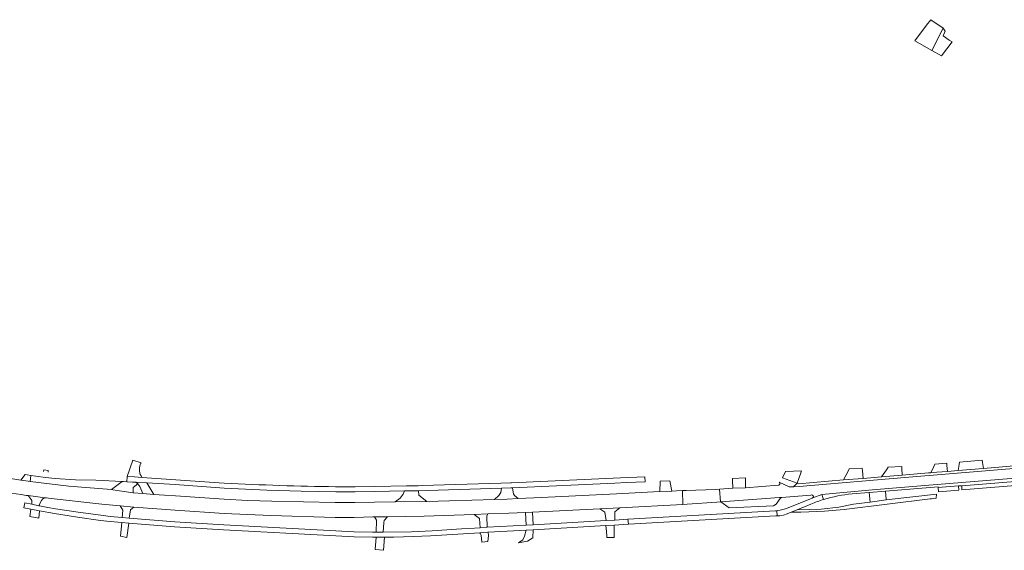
# Model space of a CAD drawing. Header units: metres. Extents: x 166325 to 190320, y 381923 to 404576.
# Tile 501 of 656: x 171288 to 171688, y 391094 to 391309. Entities that reach past the tile are written whole.
import ezdxf

# ---------------------------------------------------------------- set-up
doc = ezdxf.new("R2010")
doc.units = ezdxf.units.M
for name, color, linetype, lineweight in [('B-WE-VH-VERHARDING_ASFALT-GV', 8, 'Continuous', 18), ('B-WE-VH-VERHARDING_BETON-GV', 8, 'Continuous', 18), ('B-WE-VH-VERHARDING_BETONSTRAATSTEEN-GV', 8, 'Continuous', 18), ('B-WE-VH-VERHARDING_HALFVERHARDING-GV', 8, 'Continuous', 18), ('B-WE-VH-VERHARDING_STRAATBAKSTEEN-GV', 8, 'Continuous', 18)]:
    doc.layers.add(name, color=color, linetype=linetype, lineweight=lineweight)

msp = doc.modelspace()

# ---------------------------------------------------------------- linework, layer by layer
at = {"layer": 'B-WE-VH-VERHARDING_ASFALT-GV'}
for points in [[(171258.145, 391121.81, 0.0163666), (171290.701, 391116.251)], [(171474.959, 391101.043, -0.1312392), (171475.424, 391100.011)]]:
    msp.add_lwpolyline(points, format="xyb", dxfattribs=at)
at = {"layer": 'B-WE-VH-VERHARDING_ASFALT-GV', "flags": 128}
for points in [[(171548.009, 391117.744), (171530.488, 391116.872), (171500, 391115.355), (171490.438, 391114.941), (171486.072, 391114.752), (171480.926, 391114.593), (171453.361, 391113.747), (171440.524, 391113.562), (171432.141, 391113.441), (171424.187, 391113.276), (171416.232, 391113.311), (171390.451, 391113.871), (171380.748, 391114.211), (171371.05, 391114.691), (171351.251, 391116.091), (171346.869, 391116.299), (171342.491, 391116.581), (171337.979, 391116.951), (171334.17, 391117.326), (171325.901, 391118.511), (171325.254, 391118.562), (171307.97, 391119.935), (171292.294, 391121.883), (171289.669, 391122.22), (171288.485, 391122.408), (171276.729, 391124.274)], [(171290.701, 391116.251), (171291.459, 391116.157), (171298.342, 391115.299), (171298.943, 391115.224), (171299.658, 391115.135), (171303.221, 391114.691), (171321.391, 391112.691), (171328.792, 391112.007), (171334.379, 391111.51), (171351.111, 391110.251), (171371.03, 391108.941), (171390.021, 391108.031), (171416.173, 391107.281), (171423.839, 391107.246), (171431.501, 391107.501), (171432.147, 391107.51), (171437.391, 391107.581), (171452.271, 391107.781), (171472.694, 391108.5), (171478.168, 391108.693), (171486.739, 391108.995), (171493.432, 391109.325), (171496.279, 391109.465), (171523.703, 391110.816), (171531.871, 391111.218), (171557.362, 391112.471), (171557.21, 391118.165), (171554.88, 391118.067), (171552.955, 391117.977), (171548.009, 391117.744)], [(171478.447, 391099.907), (171478.254, 391101.242), (171478.131, 391101.235), (171474.959, 391101.043)], [(171475.424, 391100.011), (171475.707, 391097.233), (171478.145, 391097.442), (171478.447, 391099.907)]]:
    msp.add_lwpolyline(points, dxfattribs=at)
for points in [[(171450.212, 391116.293), (171450.037, 391118.142), (171444.275, 391118.016), (171443.829, 391116.716), (171442.556, 391115.141), (171440.524, 391113.562), (171453.361, 391113.747)], [(171490.438, 391114.941), (171488.949, 391116.207), (171488.604, 391116.879), (171488.276, 391118.304), (171488.266, 391119.307), (171487.486, 391119.271), (171483.73, 391119.132), (171483.501, 391117.36), (171482.597, 391116.205), (171480.926, 391114.593), (171486.072, 391114.752)], [(171291.459, 391116.157), (171292.647, 391114.597), (171292.89, 391114.172), (171292.971, 391112.618), (171295.848, 391112.032), (171296.037, 391112.7), (171296.81, 391114.173), (171297.251, 391114.704), (171297.772, 391115.035), (171298.342, 391115.299)], [(171333.091, 391110.341), (171334.379, 391111.51), (171328.792, 391112.007), (171329.913, 391110.271), (171329.651, 391107.269), (171332.468, 391107.032)], [(171529.832, 391109.595), (171531.871, 391111.218), (171523.703, 391110.816), (171525.704, 391109.357), (171526.197, 391106.014), (171529.746, 391106.217)], [(171435.937, 391105.167), (171436.113, 391106.081), (171437.391, 391107.581), (171432.147, 391107.51), (171432.93, 391106.142), (171432.777, 391101.266), (171435.691, 391101.296)], [(171477.743, 391107.823), (171478.168, 391108.693), (171472.694, 391108.5), (171474.8, 391106.84), (171475.051, 391103.099), (171477.692, 391103.303), (171477.978, 391103.318)], [(171496.279, 391109.465), (171493.432, 391109.325), (171493.734, 391104.173), (171496.596, 391104.326)], [(171332.299, 391104.986), (171329.503, 391105.21), (171328.911, 391099.736), (171331.48, 391099.194)], [(171494.274, 391097.697), (171496.492, 391098.984), (171496.622, 391102.287), (171493.775, 391102.125), (171493.13, 391099.691), (171492.448, 391098.175), (171490.637, 391096.942)], [(171526.35, 391101.556), (171526.472, 391099.842), (171526.528, 391099.06), (171529.493, 391099.146), (171529.495, 391099.852), (171529.5, 391101.991), (171529.506, 391104.158), (171526.179, 391103.969)], [(171436.147, 391099.267), (171432.84, 391099.256), (171432.425, 391094.315), (171435.814, 391093.928)]]:
    msp.add_lwpolyline(points, close=True, dxfattribs=at)
at = {"layer": 'B-WE-VH-VERHARDING_BETON-GV', "flags": 128}
for points in [[(171371.115, 391121.251), (171337.644, 391123.545), (171334.718, 391123.745), (171331.626, 391123.894), (171331.523, 391121.751), (171333.883, 391121.628), (171335.233, 391121.552), (171339.704, 391121.283), (171351.231, 391120.591), (171371.03, 391119.221), (171379.718, 391118.746), (171388.411, 391118.371), (171402.4, 391117.99), (171416.392, 391117.721), (171424.297, 391117.645), (171432.201, 391117.751), (171444.275, 391118.016), (171450.037, 391118.142)], [(171450.037, 391118.142), (171453.641, 391118.221), (171483.73, 391119.132), (171487.486, 391119.271), (171488.266, 391119.307), (171529.831, 391121.225), (171534.48, 391121.44), (171542.114, 391121.737), (171542.026, 391123.818), (171532.11, 391123.42), (171487.816, 391121.36), (171487.336, 391121.338), (171483.419, 391121.202), (171451.452, 391120.19), (171449.881, 391120.161), (171445.145, 391120.075), (171432.281, 391119.841), (171424.282, 391119.691), (171416.282, 391119.751)]]:
    msp.add_lwpolyline(points, dxfattribs=at)
at = {"layer": 'B-WE-VH-VERHARDING_BETON-GV'}
msp.add_lwpolyline([(171416.282, 391119.751, -0.0112472), (171371.115, 391121.251)], format="xyb", dxfattribs=at)
at = {"layer": 'B-WE-VH-VERHARDING_BETON-GV', "flags": 128}
for points in [[(171496.596, 391104.326), (171493.734, 391104.173), (171477.978, 391103.318), (171477.692, 391103.303), (171475.051, 391103.099), (171472.772, 391102.922), (171467.428, 391102.65), (171455.531, 391101.828), (171447.12, 391101.415), (171435.691, 391101.296), (171432.777, 391101.266), (171431.311, 391101.251), (171423.904, 391101.449), (171416.501, 391101.781), (171370.981, 391104.221), (171351.021, 391105.471), (171332.468, 391107.032), (171329.651, 391107.269), (171324.802, 391107.677), (171321.001, 391108.131), (171311.794, 391109.375), (171302.611, 391110.781), (171299.384, 391111.354), (171296.717, 391111.863), (171296.164, 391111.968), (171295.848, 391112.032), (171292.971, 391112.618), (171290.052, 391113.25), (171289.705, 391111.194), (171292.513, 391110.658), (171296.124, 391109.969), (171302.192, 391108.811), (171311.487, 391107.371), (171320.801, 391106.061), (171324.812, 391105.585), (171329.503, 391105.21), (171332.299, 391104.986), (171350.861, 391103.501), (171370.861, 391102.191), (171416.392, 391099.751), (171423.829, 391099.434), (171431.271, 391099.251), (171432.84, 391099.256), (171436.147, 391099.267), (171439.986, 391099.28), (171447.839, 391099.489), (171454.956, 391099.83), (171474.959, 391101.043), (171478.131, 391101.235), (171478.254, 391101.242), (171493.775, 391102.125), (171496.622, 391102.287), (171526.179, 391103.969), (171529.506, 391104.158), (171535.284, 391104.487), (171535.086, 391106.524), (171529.746, 391106.217), (171526.197, 391106.014)], [(171595.219, 391107.899), (171595.778, 391107.931), (171595.607, 391110.015), (171595.083, 391109.97), (171535.086, 391106.524), (171535.284, 391104.487)]]:
    msp.add_lwpolyline(points, close=True, dxfattribs=at)
at = {"layer": 'B-WE-VH-VERHARDING_BETONSTRAATSTEEN-GV', "flags": 128}
for points in [[(171663.194, 391305.907), (171658.071, 391309.41), (171656.429, 391307.194), (171651.706, 391300.821), (171658.561, 391296.926)], [(171605.362, 391125.386), (171605.646, 391126.204), (171599.077, 391125.921), (171597.859, 391123.34), (171603.895, 391121.169)], [(171630.315, 391126.225), (171630.187, 391127.261), (171625.026, 391127.038), (171624.497, 391126.036), (171622.622, 391122.48), (171630.697, 391123.145)], [(171646.396, 391127.247), (171646.361, 391127.957), (171640.838, 391127.719), (171640.094, 391126.638), (171638.11, 391123.756), (171646.536, 391124.45)], [(171557.362, 391112.471), (171559.144, 391112.602), (171571.193, 391113.486), (171572.694, 391113.596), (171572.313, 391118.723), (171570.67, 391118.662), (171558.762, 391118.222), (171557.21, 391118.165)], [(171296.124, 391109.969), (171292.513, 391110.658), (171292.097, 391107.718), (171295.846, 391107.003)]]:
    msp.add_lwpolyline(points, close=True, dxfattribs=at)
for points in [[(171747.543, 391131.766), (171647.584, 391123.555), (171604.687, 391119.866), (171602.302, 391119.748), (171600.611, 391119.664), (171596.55, 391121.59), (171596.72, 391121.435), (171596.827, 391121.232), (171596.859, 391121.005), (171596.811, 391120.78), (171596.689, 391120.585), (171596.509, 391120.444), (171596.291, 391120.372), (171596.092, 391120.373), (171582.871, 391119.247), (171577.771, 391119.107)], [(171696.66, 391128.58), (171679.485, 391127.165), (171669.192, 391126.317), (171664.847, 391125.959), (171660.508, 391125.601), (171658.084, 391125.402), (171657.226, 391125.331), (171646.536, 391124.45), (171638.11, 391123.756), (171630.697, 391123.145), (171622.622, 391122.48), (171604.42, 391120.98), (171603.895, 391121.169), (171602.302, 391119.748), (171604.687, 391119.866), (171647.584, 391123.555), (171747.543, 391131.766)], [(171299.562, 391126.27), (171297.759, 391126.542), (171297.738, 391125.876)], [(171299.539, 391125.649), (171299.562, 391126.27)], [(171610.223, 391115.283), (171613.89, 391116.54), (171634.433, 391118.473), (171655.637, 391120.273), (171759.286, 391128.698)], [(171770.096, 391128.16), (171770.14, 391129.244), (171769.53, 391129.213), (171759.286, 391128.698), (171655.637, 391120.273), (171634.433, 391118.473), (171613.89, 391116.54), (171614.597, 391114.58)], [(171626.195, 391116.805), (171633.128, 391117.38), (171639.697, 391117.924), (171661.12, 391119.7), (171661.157, 391119.39), (171669.375, 391120.053), (171670.716, 391120.161), (171729.042, 391124.869), (171730.462, 391124.984), (171740.159, 391125.766), (171741.731, 391125.893), (171748.512, 391126.44), (171750.1, 391126.568), (171757.897, 391127.198), (171760.41, 391127.32), (171765.66, 391127.94), (171769.829, 391128.152), (171770.096, 391128.16)], [(171577.771, 391119.107), (171572.313, 391118.723), (171572.694, 391113.596), (171572.876, 391113.609), (171596.702, 391115.358), (171597.528, 391115.419), (171609.4, 391116.29)], [(171609.961, 391115.12), (171600.139, 391111.139)], [(171614.597, 391114.58), (171613.89, 391116.54), (171610.223, 391115.283)], [(171595.841, 391110.04), (171595.607, 391110.015), (171595.778, 391107.931), (171596.767, 391107.987), (171598.311, 391108.216), (171599.797, 391108.696), (171601.452, 391109.387), (171603.863, 391110.394)], [(171603.863, 391110.394), (171609.423, 391112.716)]]:
    msp.add_lwpolyline(points, dxfattribs=at)
at = {"layer": 'B-WE-VH-VERHARDING_BETONSTRAATSTEEN-GV'}
for points in [[(171609.4, 391116.29, -0.8962351), (171610.223, 391115.283)], [(171609.423, 391112.716, -0.0247321), (171614.597, 391114.58)], [(171610.223, 391115.283, -0.11612), (171609.961, 391115.12)], [(171614.597, 391114.58, -0.0533593), (171626.195, 391116.805)], [(171600.139, 391111.139, -0.0676831), (171595.841, 391110.04)]]:
    msp.add_lwpolyline(points, format="xyb", dxfattribs=at)
at = {"layer": 'B-WE-VH-VERHARDING_HALFVERHARDING-GV', "flags": 128}
for points in [[(171666.748, 391300.428), (171665.643, 391301.089), (171663.099, 391302.914), (171663.971, 391304.728), (171663.194, 391305.907), (171658.561, 391296.926), (171662.49, 391294.693)], [(171336.652, 391126.728), (171336.687, 391127.403), (171336.801, 391128.069), (171336.994, 391128.717), (171337.261, 391129.338), (171337.305, 391129.424), (171333.971, 391130.471), (171331.626, 391123.894), (171334.718, 391123.745), (171337.644, 391123.545), (171337.297, 391124.125), (171337.022, 391124.743), (171336.82, 391125.388), (171336.697, 391126.053)], [(171325.254, 391118.562), (171329.594, 391121.852), (171318.881, 391122.411), (171310.661, 391122.575), (171302.453, 391123.031), (171298.498, 391123.427), (171294.563, 391123.994), (171292.526, 391124.325), (171292.294, 391121.883), (171307.97, 391119.935)], [(171335.233, 391121.552), (171333.883, 391121.628), (171331.523, 391121.751), (171330.184, 391121.821), (171329.594, 391121.852), (171325.254, 391118.562), (171325.901, 391118.511), (171334.17, 391117.326), (171334.055, 391119.437), (171336.05, 391120.923)], [(171339.704, 391121.283), (171335.233, 391121.552), (171336.05, 391120.923), (171336.77, 391119.856), (171337.979, 391116.951), (171342.491, 391116.581)], [(171603.863, 391110.394), (171601.452, 391109.387), (171605.366, 391109.387), (171615.008, 391109.761), (171622.92, 391110.494), (171657.861, 391114.765), (171658.369, 391114.827), (171660.245, 391115.056), (171660.478, 391116.74), (171640.023, 391114.372), (171633.483, 391113.513), (171626.787, 391112.633), (171620.749, 391111.445), (171613.551, 391110.661)]]:
    msp.add_lwpolyline(points, close=True, dxfattribs=at)
at = {"layer": 'B-WE-VH-VERHARDING_STRAATBAKSTEEN-GV', "flags": 128}
for points in [[(171679.157, 391129.534), (171679.028, 391130.468), (171669.736, 391129.694), (171669.59, 391128.787), (171669.192, 391126.317), (171679.485, 391127.165)], [(171664.685, 391128.37), (171664.624, 391129.269), (171659.728, 391128.862), (171659.313, 391127.99), (171658.084, 391125.402), (171660.508, 391125.601), (171664.847, 391125.959)], [(171292.526, 391124.325), (171291.103, 391124.556), (171290.22, 391124.772), (171288.485, 391122.408), (171289.669, 391122.22), (171292.294, 391121.883)], [(171548.239, 391121.976), (171548.009, 391117.744), (171552.955, 391117.977), (171552.165, 391122.129)], [(171582.813, 391122.187), (171582.791, 391123.323), (171577.593, 391123.12), (171577.632, 391122.236), (171577.771, 391119.107), (171582.871, 391119.247)], [(171724.545, 391122.851), (171729.246, 391123.328), (171729.042, 391124.869), (171670.716, 391120.161), (171670.775, 391118.511)], [(171640.005, 391114.571), (171639.697, 391117.924), (171633.128, 391117.38), (171633.483, 391113.513), (171640.023, 391114.372)], [(171669.375, 391120.053), (171661.157, 391119.39), (171661.31, 391117.69), (171669.491, 391118.312)], [(171576.264, 391111.178), (171594.29, 391112.049), (171595.37, 391112.68), (171596.934, 391115.019), (171597.528, 391115.419), (171596.702, 391115.358), (171572.876, 391113.609)]]:
    msp.add_lwpolyline(points, close=True, dxfattribs=at)

doc.saveas('drawing.dxf')
